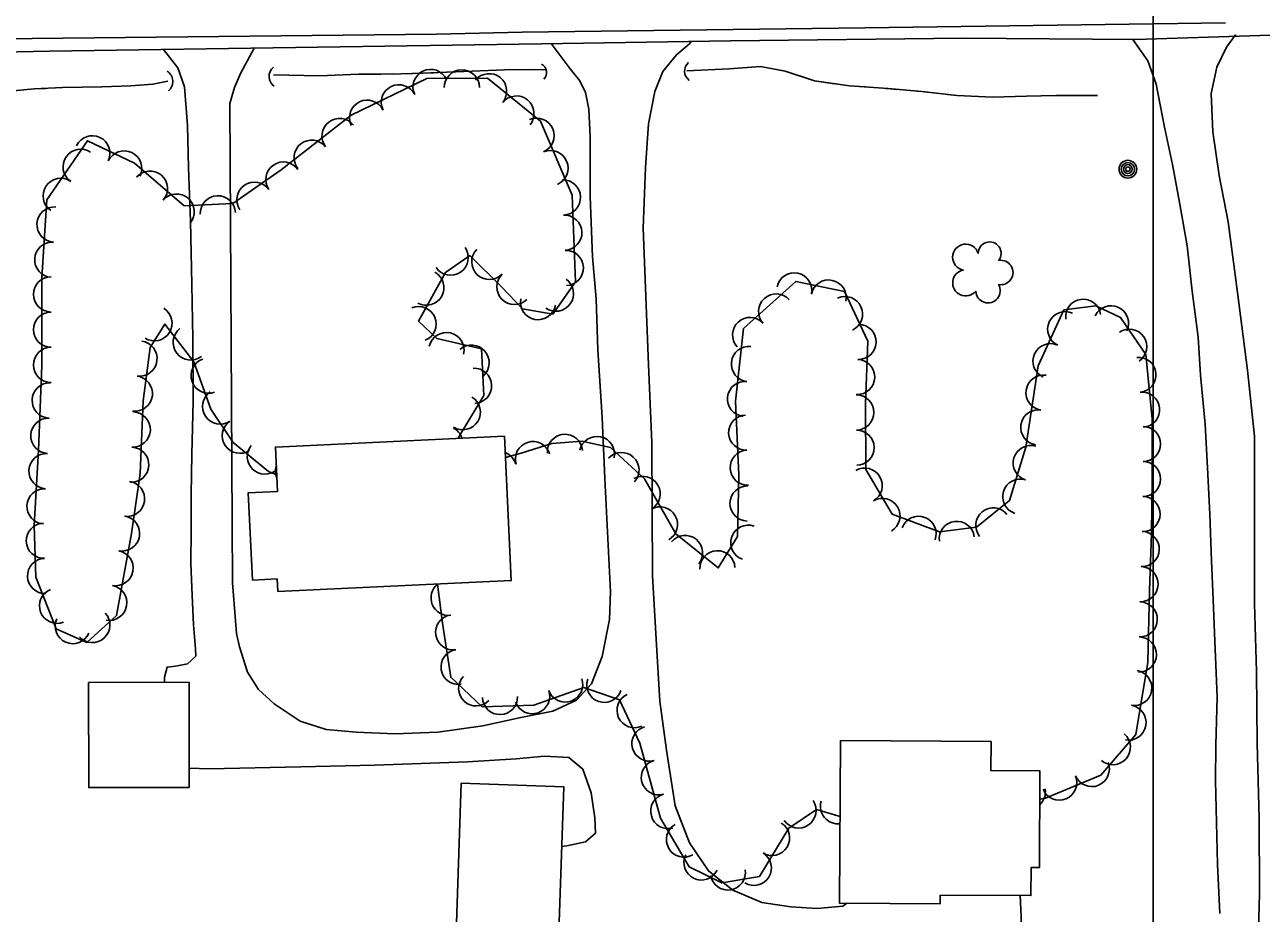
# Model space of a CAD drawing. Extents: x 353423 to 364002, y 127000 to 201942.
# Drawn here: x 360743.1 to 361024.6, y 153207.3 to 153409.6 of the extents above; entities that cross this region are included whole.
import ezdxf

# ---------------------------------------------------------------- set-up
doc = ezdxf.new("R2010")
doc.units = 0
for name, color, linetype in [('E_DTM_SlopeBottom', 7, 'Continuous'), ('E_DTM_SlopeTop', 7, 'Continuous'), ('E_FEN_Generic', 7, 'Continuous'), ('E_LAND_BrushLine', 7, 'Continuous'), ('E_LAND_TreeLine', 7, 'Continuous'), ('E_MISCPROP', 7, 'Continuous'), ('E_STRUCT_WingWall', 7, 'Continuous'), ('E_WTR_FlowLine', 7, 'Continuous')]:
    doc.layers.add(name, color=color, linetype=linetype)

msp = doc.modelspace()

# ---------------------------------------------------------------- linework, layer by layer
at = {"layer": 'E_DTM_SlopeBottom'}
for centre, radius, start, end in [((360859.76, 153398.71), 2.19, 315.9633, 62.2028), ((360895.86, 153399.04), 2.54, 129.2936, 235.5331), ((360774.01, 153396.67), 2.82, 311.1679, 57.4075), ((360801.47, 153397.86), 2.74, 129.5254, 235.765)]:
    msp.add_arc(centre, radius, start, end, dxfattribs=at)
at = {"layer": 'E_DTM_SlopeTop'}
for points in [[(361016.46, 153410.07), (360934.39, 153408.93), (360856.34, 153407.92), (360836.85, 153407.46), (360744.81, 153406.47), (360681.42, 153405.46), (360614.77, 153404.35), (360550.15, 153403.32), (360492.28, 153402.55), (360093.08, 153395.33), (360014.89, 153394.27), (359945.51, 153393.02), (359868.19, 153391.8), (359798.56, 153390.39), (359708.1, 153389.07), (359645.96, 153387.84), (359582.09, 153386.24), (359516.75, 153384.62), (359425.82, 153382.96), (359334.84, 153381.05), (359242.01, 153379.23), (359158.45, 153377.98), (359133.17, 153377.52)], [(360373.01, 153396.85), (360389.92, 153398.6), (360483.03, 153400.18), (360545.47, 153400.47), (360617.69, 153401.88), (360677.63, 153402.64), (360722.86, 153403.04), (360748.76, 153403.61), (360860.77, 153405.29), (360903.81, 153405.92), (360956.67, 153406.58), (360996.06, 153406.26), (361052.72, 153408.09), (361114.05, 153408.83), (361172.21, 153409.8)]]:
    msp.add_lwpolyline(points, dxfattribs=at)
at = {"layer": 'E_FEN_Generic'}
for points in [[(360841.79, 153315.43), (360842.37, 153316.58), (360847.61, 153325.17), (360847.11, 153335.85), (360836.93, 153338.19), (360832.74, 153342.13), (360838.88, 153353.21), (360844.43, 153357.06), (360851.71, 153349.89), (360856.48, 153344.97), (360863.34, 153343.72), (360868.53, 153351.1), (360867.73, 153370.81), (360860.53, 153387.63), (360848.5, 153397.46), (360834.66, 153397.36), (360817.46, 153389.03), (360801.51, 153376.57), (360790.51, 153368.93), (360779.38, 153368.4), (360768.1, 153378.08), (360757.38, 153383.21), (360748.17, 153369.78), (360747.02, 153352.07), (360747.01, 153332.05), (360746.27, 153312.79), (360745.26, 153295.62), (360745.67, 153283.86), (360750.28, 153272.08), (360757.28, 153269), (360763.98, 153275.13), (360767.4, 153293.79), (360769.37, 153307.44), (360770.1, 153323.96), (360771.69, 153336.13), (360775.02, 153341.48), (360781.64, 153332.89), (360785.47, 153322.12), (360790.58, 153314.53), (360798.61, 153307.89), (360800.48, 153307.18)], [(360974.22, 153233.32), (360975.51, 153233.53), (360988.1, 153238.74), (360996.07, 153248), (360998.85, 153264.5), (360999.21, 153280.71), (360999.64, 153293.83), (360999.83, 153306.07), (360999.82, 153319.89), (360998.33, 153334.5), (360992.61, 153342.93), (360987.01, 153345.61), (360979.72, 153344.67), (360973.87, 153331.99), (360971.07, 153313.41), (360967.29, 153301.3), (360959.81, 153295.23), (360951.38, 153294.17), (360940.6, 153298.19), (360934.64, 153308.35), (360934.53, 153323.32), (360935.04, 153337.61), (360929.79, 153348.89), (360918.64, 153351.19), (360906.77, 153340.44), (360904.95, 153323.89), (360905.73, 153307.08), (360905.41, 153293.09), (360901.03, 153285.95), (360891.39, 153293.71), (360884.24, 153306.26), (360876.46, 153313.36), (360869.94, 153314.77), (360863.16, 153314.26), (360856.14, 153312.09), (360852.57, 153311.09)], [(360837.12, 153282.29), (360838.22, 153273.38), (360840.12, 153261.08), (360847.23, 153254.36), (360859.06, 153254.68), (360870.41, 153258.7), (360878.53, 153255.94), (360883.14, 153246.06), (360887.9, 153228.99), (360894.42, 153217.92), (360901.81, 153214.25), (360910.39, 153215.68), (360917.07, 153226.69), (360923.35, 153230.98), (360928.76, 153229.36)]]:
    msp.add_lwpolyline(points, dxfattribs=at)
for centre, radius, start, end in [((360835.52, 153395.44), 4.01, 25.8515, 205.8361), ((360842.65, 153395.32), 4.01, 0.4258, 180.4105), ((360848.84, 153394.47), 4.01, 320.7574, 140.7421), ((360828.3, 153391.94), 4.01, 25.8515, 205.8361), ((360821.07, 153388.44), 4.01, 25.8515, 205.8361), ((360855.06, 153389.39), 4.01, 320.7574, 140.7421), ((360814.79, 153384.27), 4.01, 37.9874, 217.9721), ((360859.65, 153384.34), 4.01, 293.1836, 113.1683), ((360758.52, 153380.34), 4.01, 334.4173, 154.4019), ((360755.85, 153377.27), 4.01, 55.5615, 235.5461), ((360765.76, 153376.87), 4.01, 334.4173, 154.4019), ((360808.46, 153379.33), 4.01, 37.9874, 217.9721), ((360862.81, 153376.96), 4.01, 293.1836, 113.1683), ((360802.01, 153374.36), 4.01, 34.8108, 214.7955), ((360771.62, 153372.29), 4.01, 319.3901, 139.3747), ((360751.31, 153370.65), 4.01, 55.5615, 235.5461), ((360795.42, 153369.78), 4.01, 34.8108, 214.7955), ((360865.65, 153370.29), 4.01, 272.3146, 92.2993), ((360777.71, 153367.07), 4.01, 319.3901, 139.3747), ((360787.1, 153366.66), 4.01, 2.7085, 182.6932), ((360749.91, 153364.12), 4.01, 86.3027, 266.2873), ((360865.97, 153362.27), 4.01, 272.3146, 92.2993), ((360749.39, 153356.11), 4.01, 86.3027, 266.2873), ((360840.08, 153356.6), 4.01, 214.7559, 34.7406), ((360848.89, 153355.62), 4.01, 135.4359, 315.4206), ((360866.3, 153354.24), 4.01, 272.3146, 92.2993), ((360957.35, 153356.68), 2.97, 17.1306, 260.1038), ((360962.8, 153357.55), 2.61, 321.8358, 179.7684), ((360965.35, 153353.2), 2.78, 259.1277, 100.1387), ((360834.56, 153349.76), 4.01, 241.0097, 60.9944), ((360854.61, 153349.92), 4.01, 134.1328, 314.1175), ((360918.32, 153349.12), 4, 348.382, 168.3667), ((360957.35, 153350.83), 2.97, 99.4798, 320.7136), ((360749.12, 153348.22), 4.01, 89.979, 269.9637), ((360864.05, 153348.38), 4.01, 234.9324, 54.917), ((360926.15, 153347.5), 4, 348.382, 168.3667), ((360962.42, 153349.07), 2.78, 182.4506, 30.2236), ((360859.98, 153346.47), 4.01, 169.6756, 349.6603), ((360914.19, 153344.33), 4, 42.1593, 222.144), ((360929.88, 153343.74), 4, 294.9353, 114.9199), ((360984.1, 153343.12), 4, 7.3396, 187.3243), ((360749.12, 153340.2), 4.01, 89.979, 269.9637), ((360772.65, 153341.65), 4.01, 238.0783, 58.063), ((360832.77, 153341.48), 4.01, 292.3605, 112.3451), ((360980, 153340.29), 4, 65.2451, 245.2298), ((360990.43, 153341.65), 4, 334.4781, 154.4628), ((360908.26, 153338.97), 4, 42.1593, 222.144), ((360932.94, 153337.41), 4, 267.9598, 87.9445), ((360780.91, 153337.28), 4.01, 127.5995, 307.5841), ((360839.14, 153335.53), 4.01, 347.0764, 167.0611), ((360994.58, 153336.31), 4, 304.1753, 124.16), ((360749.11, 153332.17), 4.01, 89.979, 269.9637), ((360769.24, 153333.6), 4.01, 262.5837, 82.5684), ((360844.85, 153332.67), 4.01, 310.9, 130.8847), ((360907.99, 153332.37), 4, 83.7131, 263.6977), ((360976.65, 153333.02), 4, 65.2451, 245.2298), ((360784.99, 153329.73), 4.01, 109.5937, 289.5784), ((360932.65, 153329.42), 4, 267.9598, 87.9445), ((360996.69, 153329.91), 4, 275.8176, 95.8023), ((360845.4, 153327.4), 4.01, 272.7136, 92.6983), ((360748.81, 153324.07), 4.01, 87.7859, 267.7705), ((360768.2, 153325.64), 4.01, 262.5837, 82.5684), ((360907.11, 153324.42), 4, 83.7131, 263.6977), ((360975.06, 153325.85), 4, 81.4407, 261.4254), ((360787.61, 153322.71), 4.01, 123.9182, 303.9029), ((360842.85, 153321.4), 4.01, 238.6162, 58.6008), ((360932.45, 153321.33), 4, 270.4325, 90.4172), ((360997.5, 153321.96), 4, 275.8176, 95.8023), ((360973.87, 153317.94), 4, 81.4407, 261.4254), ((360748.49, 153316.04), 4.01, 87.7859, 267.7705), ((360767.71, 153317.45), 4.01, 267.4716, 87.4563), ((360792.09, 153316.05), 4.01, 123.9182, 303.9029), ((360907.37, 153316.76), 4, 92.6703, 272.655), ((360838.84, 153314.26), 4.01, 17.472, 63.0502), ((360866.1, 153312.38), 4, 4.296, 184.2807), ((360873.39, 153311.88), 4, 347.7659, 167.7506), ((360932.51, 153313.33), 4, 270.4325, 90.4172), ((360997.73, 153314.18), 4, 270.0367, 90.0214), ((360767.35, 153309.43), 4.01, 267.4716, 87.4563), ((360797.78, 153311.3), 4.01, 140.4498, 311.2328), ((360858.8, 153310.72), 4, 17.1964, 197.1811), ((360972.15, 153309.82), 4, 72.6884, 252.6731), ((360748.09, 153307.99), 4.01, 86.6643, 266.649), ((360851.06, 153308.49), 4, 15.7408, 68.7533), ((360878.98, 153308.23), 4, 317.6333, 137.618), ((360907.74, 153308.77), 4, 92.6703, 272.655), ((360804.23, 153307.99), 4.01, 163.3628, 202.0612), ((360934.35, 153304.7), 4, 300.394, 120.3787), ((360997.73, 153306.18), 4, 270.0367, 90.0214), ((360766.42, 153301.67), 4.01, 261.8012, 81.7858), ((360883.8, 153302.8), 4, 299.6753, 119.66), ((360907.67, 153300.63), 4, 88.6969, 268.6815), ((360969.76, 153302.19), 4, 72.6884, 252.6731), ((360747.62, 153299.97), 4.01, 86.6643, 266.649), ((360938.4, 153297.8), 4, 300.394, 120.3787), ((360997.61, 153298.21), 4, 269.1227, 89.1073), ((360887.76, 153295.85), 4, 299.6753, 119.66), ((360963.63, 153295.63), 4, 39.0455, 219.0302), ((360747.48, 153292.15), 4.01, 91.9693, 271.954), ((360765.27, 153293.81), 4.01, 259.605, 79.5897), ((360946.63, 153293.71), 4, 339.5757, 159.5604), ((360955.32, 153292.56), 4, 7.1703, 187.155), ((360893.46, 153289.36), 4, 321.1844, 141.1691), ((360907.85, 153291.69), 4, 70.9564, 250.9411), ((360997.42, 153290.25), 4, 268.1259, 88.1105), ((360747.76, 153284.12), 4.01, 91.9693, 271.954), ((360763.82, 153285.91), 4.01, 259.605, 79.5897), ((360900.82, 153285.86), 4, 2.7904, 182.775), ((360997.16, 153282.26), 4, 268.1259, 88.1105), ((360839.61, 153279.12), 3.99, 127.4225, 277.0223), ((360750.48, 153277.33), 4.01, 111.4128, 291.3975), ((360762.37, 153278.01), 4.01, 259.605, 79.5897), ((360996.97, 153274.24), 4, 268.7499, 88.7345), ((360754.07, 153272.71), 4.01, 156.2294, 336.214), ((360758.51, 153272.98), 4.01, 222.4499, 42.4346), ((360840.65, 153271.28), 3.99, 98.8326, 278.8173), ((360996.79, 153266.24), 4, 268.7499, 88.7345), ((360841.88, 153263.4), 3.99, 98.8326, 278.8173), ((360995.74, 153258.63), 4, 260.4615, 80.4461), ((360845.89, 153258.51), 3.99, 136.6525, 316.6372), ((360866.17, 153259.41), 3.99, 199.5137, 19.4983), ((360875.07, 153259.32), 3.99, 161.2386, 341.2233), ((360858.65, 153256.75), 3.99, 199.5137, 19.4983), ((360881.95, 153253.55), 3.99, 115.0192, 295.0038), ((360851.33, 153256.56), 3.99, 181.519, 1.5037), ((360994.41, 153250.74), 4, 260.4615, 80.4461), ((360885.33, 153245.95), 3.99, 105.5979, 285.5825), ((360990.85, 153245.14), 4, 229.264, 49.2487), ((360887.48, 153238.27), 3.99, 105.5979, 285.5825), ((360986.05, 153240.16), 4, 202.4825, 22.4672), ((360978.66, 153237.1), 4, 202.4825, 22.4672), ((360889.62, 153230.59), 3.99, 105.5979, 285.5825), ((360971.49, 153234.98), 4, 313.0093, 9.5133), ((360919.29, 153230.73), 3.99, 214.3582, 34.3429), ((360928.25, 153231.69), 3.99, 163.3333, 277.2885), ((360893.2, 153224.1), 3.99, 120.5015, 300.4862), ((360913.28, 153224.47), 3.99, 238.7547, 58.7393), ((360897.17, 153218.89), 3.99, 153.5512, 333.5359), ((360909.14, 153217.65), 3.99, 238.7547, 58.7393), ((360903.2, 153216.6), 3.99, 189.5154, 9.5001)]:
    msp.add_arc(centre, radius, start, end, dxfattribs=at)
at = {"layer": 'E_LAND_BrushLine'}
for centre, radius in [((360994.27, 153376.72), 2.02), ((360994.27, 153376.71), 1.52), ((360994.26, 153376.75), 1.01), ((360994.26, 153376.74), 0.502)]:
    msp.add_circle(centre, radius, dxfattribs=at)
at = {"layer": 'E_LAND_TreeLine'}
msp.add_line((361000, 152500), (361000, 155000), dxfattribs=at)
at = {"layer": 'E_MISCPROP'}
for points in [[(360995.39, 153406.26), (360998.82, 153401.4), (361000.72, 153396.1), (361002.6, 153386.27), (361004.42, 153377.81), (361006.1, 153368.74), (361007.74, 153359.27), (361008.88, 153348.96), (361010.25, 153338.52), (361010.8, 153329.86), (361011.85, 153318.66), (361012.51, 153307.28), (361012.9, 153298.15), (361013.34, 153287.57), (361013.67, 153278.77), (361014.07, 153269.29), (361014.57, 153256.6), (361014.31, 153245.57), (361014.19, 153237.55), (361014.66, 153218.44), (361015.24, 153207.31)], [(361023.77, 153195.45), (361024.22, 153211.72), (361024.16, 153228.88), (361023.68, 153246.02), (361023.59, 153262.36), (361023.12, 153277.85), (361023.13, 153315.95), (361021.51, 153330.98), (361019.23, 153348.66), (361017.08, 153364.77), (361015.08, 153375.29), (361013.64, 153385.21), (361013.26, 153393.97), (361014.51, 153399.95), (361016.71, 153404.53), (361018.8, 153407.29), (361018.85, 153406.99)], [(360774.69, 153404), (360777.97, 153399.78), (360779.53, 153395.49), (360780.16, 153386.64), (360780.43, 153377.01), (360780.87, 153364.91), (360781.2, 153350.45), (360781.42, 153338.18), (360781.43, 153323.91), (360781.18, 153311.82), (360781.03, 153302.58), (360780.98, 153294.56), (360780.94, 153286.97), (360781.25, 153279.78), (360781.53, 153273.02), (360781.98, 153267.51), (360782.04, 153265.85), (360780.18, 153264.13), (360777.44, 153263.59), (360775.52, 153263.33), (360774.96, 153261.11), (360774.91, 153259.93)], [(360791.3, 153271.06), (360790.39, 153282.54), (360789.85, 153391.67), (360790.89, 153395.32), (360792.22, 153398.52), (360795.37, 153404.31)], [(360862.95, 153405.32), (360867.26, 153399.53), (360869.51, 153396.85), (360870.81, 153394.15), (360871.51, 153390.36), (360871.83, 153384.1), (360871.88, 153370.51), (360872.42, 153356.8), (360873.18, 153347.18), (360873.56, 153335.6), (360874.6, 153320.17), (360875.2, 153306.34), (360875.9, 153292.68), (360876.47, 153280.51), (360876.25, 153274.21), (360874.57, 153265.81), (360872.12, 153259.6), (360868.77, 153255.86), (360863.37, 153253.31), (360856.08, 153251.88), (360847.4, 153249.97), (360837.15, 153248.55), (360827.4, 153248.16), (360818.54, 153248.53), (360811.76, 153249.19), (360805.82, 153251.04), (360799.88, 153255), (360796.33, 153258.27), (360793.86, 153262.22), (360792.02, 153268.01), (360791.3, 153271.06)], [(360930.27, 153209.61), (360929.41, 153208.99), (360923.5, 153208.4), (360917.54, 153208.8), (360910.92, 153209.77), (360904.36, 153212.61), (360898.79, 153216.98), (360894.46, 153223.38), (360891.23, 153231.76), (360889.25, 153244.5), (360887.74, 153255.6), (360886.87, 153269.74), (360886.08, 153284.16), (360885.89, 153314.47), (360885.15, 153332.16), (360883.91, 153363.29), (360884.48, 153377.14), (360885.1, 153387.04), (360886.55, 153394.41), (360888.42, 153398.98), (360891.54, 153402.76), (360894.45, 153405.26), (360894.81, 153405.78)], [(360780.57, 153240.39), (360785.12, 153240.2), (360805.96, 153240.64), (360822.75, 153241.05), (360843.91, 153241.83), (360855.01, 153242.5), (360861.46, 153243.1), (360867, 153242.8), (360870.21, 153240.11), (360872.09, 153234.77), (360872.89, 153229.04), (360873.09, 153225.54), (360870.76, 153223.61), (360866.53, 153222.67), (360865.38, 153222.52)], [(360957.54, 153200.47), (360962.95, 153200.77), (360968.01, 153201.26), (360969.99, 153202.79), (360969.96, 153206.6), (360969.76, 153211.36)]]:
    msp.add_lwpolyline(points, dxfattribs=at)
at = {"layer": 'E_STRUCT_WingWall'}
for points in [[(360861.85, 153399.34), (360858.75, 153399.39), (360852.32, 153399.31), (360844.98, 153399.02), (360839.11, 153398.83), (360833.78, 153398.55), (360828.75, 153398.43), (360824.25, 153398.37), (360819.22, 153398.36), (360810.24, 153397.96), (360799.76, 153398.17)], [(360822.28, 153398.36), (360819.22, 153398.36), (360810.24, 153397.96), (360799.76, 153398.17)], [(360826.94, 153398.4), (360825.39, 153398.38)], [(360831.59, 153398.49), (360830.04, 153398.46)], [(360836.25, 153398.68), (360834.7, 153398.59)], [(360861.85, 153399.34), (360858.75, 153399.39), (360852.32, 153399.31), (360844.98, 153399.02), (360839.35, 153398.83)], [(360893.89, 153399.11), (360903.47, 153399.55), (360910.62, 153400.13), (360916.27, 153399.03), (360922.93, 153396.85), (360930.9, 153395.7), (360939.67, 153395.06), (360947.34, 153394.4), (360955.43, 153393.48), (360963.48, 153393.15), (360971.16, 153393.35), (360977.89, 153393.48), (360983.91, 153393.51), (360987.39, 153393.48)], [(360893.89, 153399.11), (360903.47, 153399.55), (360910.62, 153400.13), (360916.27, 153399.03), (360922.93, 153396.85), (360927.49, 153396.19)], [(360775.7, 153396.77), (360772.28, 153396.08), (360767.25, 153395.71), (360760.65, 153395.45), (360751.73, 153395.29), (360745.23, 153394.98), (360735.05, 153394.05)], [(360747.85, 153395.11), (360746.16, 153395.03)], [(360775.7, 153396.77), (360772.28, 153396.08), (360767.25, 153395.71), (360760.65, 153395.45), (360751.73, 153395.29), (360751.25, 153395.27)], [(360932.16, 153395.61), (360934.5, 153395.44)], [(360939.19, 153395.1), (360939.67, 153395.06), (360941.53, 153394.9)], [(360946.2, 153394.5), (360947.34, 153394.4), (360948.54, 153394.27)], [(360953.23, 153393.73), (360955.43, 153393.48), (360963.48, 153393.15), (360971.16, 153393.35), (360977.89, 153393.48), (360983.91, 153393.51), (360987.39, 153393.48)]]:
    msp.add_lwpolyline(points, dxfattribs=at)
at = {"layer": 'E_WTR_FlowLine'}
for points in [[(360800.71, 153280.57), (360853.89, 153283.08), (360852.34, 153315.93), (360800.18, 153313.46), (360800.66, 153303.37), (360794, 153303.05), (360794.94, 153283.2), (360800.58, 153283.46)], [(360757.67, 153259.9), (360780.54, 153259.94), (360780.58, 153235.97), (360757.7, 153235.93)], [(360951.55, 153211.46), (360972.19, 153211.35), (360972.22, 153217.75), (360974.14, 153217.74), (360974.26, 153239.75), (360963.08, 153239.81), (360963.11, 153246.44), (360928.86, 153246.63), (360928.65, 153209.62), (360951.54, 153209.49)], [(360796.11, 153167.92), (360840.76, 153166.4), (360840.68, 153164.3), (360863.38, 153163.53), (360865.85, 153236.15), (360842.5, 153236.95), (360840.88, 153189.09), (360796.88, 153190.58)]]:
    msp.add_lwpolyline(points, close=True, dxfattribs=at)

doc.saveas('drawing.dxf')
